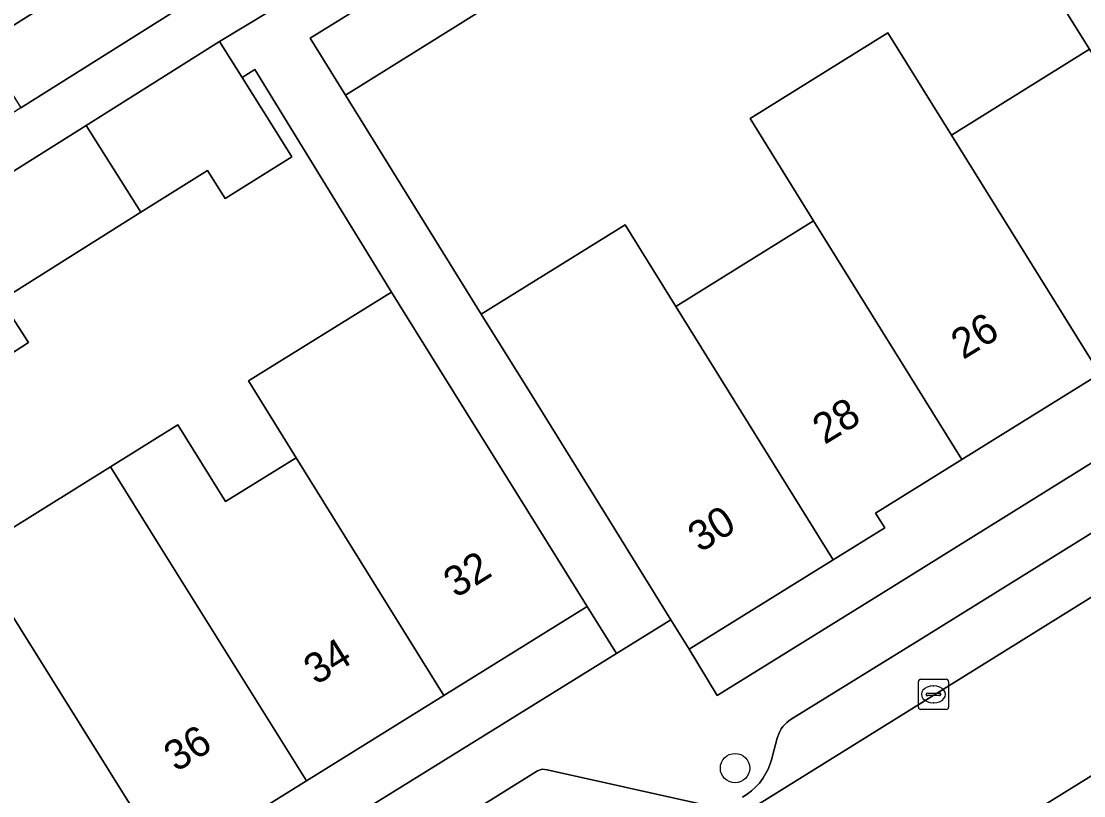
# Model space of a CAD drawing. Extents: x 159279 to 160377, y 384531 to 385888.
# Drawn here: x 159798.6 to 159833.9, y 385382 to 385407.73 of the extents above; entities that cross this region are included whole.
import ezdxf

# ---------------------------------------------------------------- set-up
doc = ezdxf.new("R2010")
doc.units = 0
for name, color, linetype in [('IMGEO_Boom', 7, 'Continuous'), ('IMGEO_Erf', 7, 'Continuous'), ('IMGEO_Kolk', 7, 'Continuous'), ('IMGEO_Pand', 7, 'Continuous'), ('IMGEO_Pand_nummerreeks', 7, 'Continuous'), ('IMGEO_Parkeervlak_open', 7, 'Continuous'), ('IMGEO_Rijbaan_lokaal_open', 7, 'Continuous'), ('IMGEO_Voetpad_open', 7, 'Continuous')]:
    doc.layers.add(name, color=color, linetype=linetype)

msp = doc.modelspace()

# ---------------------------------------------------------------- linework, layer by layer
at = {"layer": 'IMGEO_Boom'}
msp.add_circle((159822.315, 385382.917), 0.489, dxfattribs=at)
at = {"layer": 'IMGEO_Erf'}
for points in [[(159796.378, 385401.52), (159800.754, 385404.269), (159805.187, 385407.054), (159815.27, 385413.149), (159813.492, 385415.968), (159813.324, 385415.862), (159811.992, 385418.004), (159807.796, 385415.394), (159803.548, 385422.225), (159804.821, 385423.017), (159807.526, 385424.699), (159802.286, 385433.123)], [(159838.527, 385420.788), (159833.732, 385417.802), (159831.47, 385421.436), (159831.34, 385421.355), (159833.236, 385418.313), (159828.881, 385415.599), (159827.96, 385417.076), (159823.196, 385414.106), (159818.835, 385411.387), (159817.754, 385413.121), (159817.336, 385412.86), (159818.51, 385410.977), (159814.131, 385408.247), (159809.372, 385405.28), (159813.884, 385398.003), (159818.66, 385400.966), (159820.343, 385398.252), (159824.921, 385401.099), (159822.812, 385404.497), (159827.394, 385407.347), (159829.504, 385403.949), (159834.091, 385406.803), (159832.41, 385409.51), (159836.998, 385412.359)], [(159796.987, 385390.085), (159801.562, 385392.929), (159803.804, 385394.323), (159805.388, 385391.774), (159807.731, 385393.231), (159806.148, 385395.78), (159810.904, 385398.736), (159806.355, 385406.125), (159805.936, 385405.862), (159807.002, 385404.165), (159807.59, 385403.229), (159805.377, 385401.838), (159804.788, 385402.775), (159802.575, 385401.384), (159798.192, 385398.631)], [(159788.588, 385368.265), (159818.371, 385386.722), (159817.397, 385388.289), (159812.644, 385385.334), (159808.072, 385382.492), (159803.501, 385379.65), (159798.929, 385376.807), (159794.357, 385373.965)]]:
    msp.add_lwpolyline(points, dxfattribs=at)
for points in [[(159797.275, 385406.938), (159799.865, 385408.565), (159799.022, 385409.907), (159801.828, 385411.67), (159803.979, 385408.247), (159798.583, 385404.856), (159795.09, 385402.662), (159793.782, 385404.743)], [(159821.726, 385385.334), (159827.08, 385388.649), (159849.633, 385402.688), (159848.706, 385404.233), (159843.897, 385401.25), (159842.196, 385400.194), (159841.897, 385400.662), (159839.017, 385398.87), (159834.43, 385396.017), (159829.846, 385393.166), (159826.978, 385391.382), (159827.289, 385390.897), (159825.574, 385389.835), (159820.789, 385386.871)], [(159796.016, 385401.423), (159798.839, 385397.054), (159794.628, 385394.333), (159791.774, 385398.749)]]:
    msp.add_lwpolyline(points, close=True, dxfattribs=at)
at = {"layer": 'IMGEO_Kolk'}
for p, q in [((159828.407, 385384.941), (159828.407, 385385.793)), ((159828.482, 385385.867), (159829.334, 385385.867)), ((159829.408, 385385.793), (159829.408, 385384.941)), ((159828.666, 385385.361), (159828.666, 385385.373)), ((159828.709, 385385.41), (159829.107, 385385.41)), ((159828.895, 385385.647), (159828.92, 385385.647)), ((159829.15, 385385.373), (159829.15, 385385.361)), ((159829.104, 385385.324), (159828.706, 385385.324)), ((159828.918, 385385.087), (159828.893, 385385.087)), ((159829.334, 385384.867), (159828.482, 385384.867))]:
    msp.add_line(p, q, dxfattribs=at)
for points in [[(159828.407, 385384.941), (159828.407, 385385.793)], [(159828.482, 385385.867), (159829.334, 385385.867)], [(159829.408, 385385.793), (159829.408, 385384.941)], [(159829.334, 385384.867), (159828.482, 385384.867)]]:
    msp.add_lwpolyline(points, dxfattribs=at)
for centre, radius, start, end in [((159828.484, 385385.791), 0.0765, 91.552, 178.448), ((159828.484, 385385.791), 0.0765, 91.552, 178.448), ((159829.332, 385385.791), 0.0765, 1.552, 88.448), ((159829.332, 385385.791), 0.0765, 1.552, 88.448), ((159828.706, 385385.37), 0.0403, 85.8775, 175.7526), ((159828.703, 385385.36), 0.0366, 178.938, 274.7102), ((159829.107, 385385.367), 0.043, 264.8664, 352.4533), ((159829.111, 385385.372), 0.0386, 1.7309, 96.639), ((159828.484, 385384.943), 0.0765, 181.552, 268.448), ((159828.484, 385384.943), 0.0765, 181.552, 268.448), ((159829.332, 385384.943), 0.0765, 271.552, 358.448), ((159829.332, 385384.943), 0.0765, 271.552, 358.448)]:
    msp.add_arc(centre, radius, start, end, dxfattribs=at)
for centre, major_axis, ratio, start_param, end_param in [((159828.894, 385385.367), (-0.387, 0.002), 0.722429, 4.712389, 7.853982), ((159828.919, 385385.367), (-0.39, 0.002), 0.717154, 1.570796, 4.712389)]:
    msp.add_ellipse(centre, major_axis=major_axis, ratio=ratio, start_param=start_param, end_param=end_param, dxfattribs=at)
at = {"layer": 'IMGEO_Pand'}
for points in [[(159838.677, 385409.655), (159836.998, 385412.359), (159832.41, 385409.51), (159834.091, 385406.803), (159839.017, 385398.87), (159841.897, 385400.662), (159842.196, 385400.194), (159843.897, 385401.25)], [(159797.275, 385406.938), (159798.583, 385404.856), (159803.979, 385408.247), (159801.828, 385411.67), (159799.022, 385409.907), (159799.865, 385408.565)], [(159814.131, 385408.247), (159812.96, 385410.131), (159808.203, 385407.165), (159809.372, 385405.28)], [(159827.394, 385407.347), (159822.812, 385404.497), (159824.921, 385401.099), (159829.846, 385393.166), (159834.43, 385396.017), (159829.504, 385403.949)], [(159805.936, 385405.862), (159805.187, 385407.054), (159800.754, 385404.269), (159802.575, 385401.384), (159804.788, 385402.775), (159805.377, 385401.838), (159807.59, 385403.229), (159807.002, 385404.165)], [(159834.091, 385406.803), (159829.504, 385403.949), (159834.43, 385396.017), (159839.017, 385398.87)], [(159800.754, 385404.269), (159796.378, 385401.52), (159798.192, 385398.631), (159802.575, 385401.384)], [(159791.774, 385398.749), (159794.628, 385394.333), (159798.839, 385397.054), (159796.016, 385401.423)], [(159820.789, 385386.871), (159825.574, 385389.835), (159820.343, 385398.252), (159818.66, 385400.966), (159813.884, 385398.003), (159815.57, 385395.284), (159818.153, 385391.12), (159820.184, 385387.846)], [(159825.574, 385389.835), (159827.289, 385390.897), (159826.978, 385391.382), (159829.846, 385393.166), (159824.921, 385401.099), (159820.343, 385398.252)], [(159812.644, 385385.334), (159817.397, 385388.289), (159814.757, 385392.536), (159812.487, 385396.188), (159810.904, 385398.736), (159806.148, 385395.78), (159807.731, 385393.231)], [(159805.388, 385391.774), (159803.804, 385394.323), (159801.562, 385392.929), (159803.15, 385390.383), (159808.072, 385382.492), (159812.644, 385385.334), (159807.731, 385393.231)], [(159798.576, 385387.539), (159803.501, 385379.65), (159808.072, 385382.492), (159803.15, 385390.383), (159801.562, 385392.929), (159796.987, 385390.085)], [(159794.002, 385384.696), (159798.929, 385376.807), (159803.501, 385379.65), (159798.576, 385387.539), (159796.987, 385390.085), (159792.413, 385387.241)]]:
    msp.add_lwpolyline(points, close=True, dxfattribs=at)
at = {"layer": 'IMGEO_Parkeervlak_open'}
for points in [[(159795.859, 385364.785), (159852.476, 385399.998), (159854.878, 385401.491), (159897.483, 385427.989)], [(159848.03, 385399.339), (159828.431, 385387.172), (159824.182, 385384.542), (159824.105, 385384.49), (159824.033, 385384.431), (159823.966, 385384.365), (159823.906, 385384.294), (159823.852, 385384.218), (159823.805, 385384.138), (159823.766, 385384.053), (159823.734, 385383.965), (159823.719, 385383.913), (159823.549, 385383.278), (159823.537, 385383.229), (159823.484, 385383.054), (159823.415, 385382.884), (159823.331, 385382.721), (159823.234, 385382.566), (159823.122, 385382.421), (159822.999, 385382.286), (159822.863, 385382.163), (159822.717, 385382.052), (159822.562, 385381.955)], [(159855.164, 385395.695), (159817.162, 385372.118), (159817.264, 385372.158), (159817.544, 385372.25), (159817.831, 385372.316), (159818.123, 385372.356), (159818.417, 385372.37), (159818.711, 385372.357), (159819.95, 385372.083), (159820.032, 385372.067), (159820.116, 385372.059), (159820.2, 385372.058), (159820.284, 385372.064), (159820.366, 385372.078), (159820.448, 385372.1), (159820.527, 385372.128), (159820.603, 385372.164), (159820.675, 385372.206), (159860.736, 385397.091)], [(159821.146, 385381.73), (159816.074, 385382.863), (159815.903, 385382.878), (159815.752, 385382.83), (159807.423, 385377.637)]]:
    msp.add_lwpolyline(points, dxfattribs=at)
at = {"layer": 'IMGEO_Rijbaan_lokaal_open'}
for points in [[(159855.164, 385395.695), (159852.476, 385399.998), (159795.859, 385364.785), (159798.507, 385360.471), (159803.793, 385363.727)], [(159817.162, 385372.118), (159855.164, 385395.695)]]:
    msp.add_lwpolyline(points, dxfattribs=at)
at = {"layer": 'IMGEO_Voetpad_open'}
msp.add_lwpolyline([(159815.57, 385395.284), (159813.884, 385398.003), (159809.372, 385405.28), (159808.203, 385407.165), (159812.96, 385410.131), (159817.336, 385412.86), (159817.754, 385413.121), (159817.046, 385414.256), (159815.27, 385413.149), (159805.187, 385407.054), (159805.936, 385405.862), (159806.355, 385406.125), (159810.904, 385398.736), (159812.487, 385396.188), (159814.757, 385392.536), (159817.397, 385388.289), (159818.371, 385386.722), (159820.184, 385387.846), (159818.153, 385391.12)], close=True, dxfattribs=at)
for points in [[(159849.633, 385402.688), (159827.08, 385388.649), (159821.726, 385385.334), (159820.789, 385386.871), (159820.184, 385387.846), (159818.371, 385386.722), (159788.588, 385368.265)], [(159822.562, 385381.955), (159822.717, 385382.052), (159822.863, 385382.163), (159822.999, 385382.286), (159823.122, 385382.421), (159823.234, 385382.566), (159823.331, 385382.721), (159823.415, 385382.884), (159823.484, 385383.054), (159823.537, 385383.229), (159823.549, 385383.278), (159823.719, 385383.913), (159823.734, 385383.965), (159823.766, 385384.053), (159823.805, 385384.138), (159823.852, 385384.218), (159823.906, 385384.294), (159823.966, 385384.365), (159824.033, 385384.431), (159824.105, 385384.49), (159824.182, 385384.542), (159828.431, 385387.172), (159848.03, 385399.339)], [(159807.423, 385377.637), (159815.752, 385382.83), (159815.903, 385382.878), (159816.074, 385382.863), (159821.146, 385381.73)]]:
    msp.add_lwpolyline(points, dxfattribs=at)

# ---------------------------------------------------------------- texts
at = {"layer": 'IMGEO_Pand_nummerreeks'}
for s, rotation, p in [('26', 31.5206, (159829.894, 385396.474)), ('28', 31.5206, (159825.293, 385393.651)), ('30', 31.7756, (159821.154, 385390.061)), ('32', 31.8689, (159813.038, 385388.547)), ('34', 31.8689, (159808.392, 385385.658)), ('36', 31.8689, (159803.744, 385382.768))]:
    msp.add_text(s, height=1, rotation=rotation, dxfattribs=at).set_placement(p)

doc.saveas('drawing.dxf')
